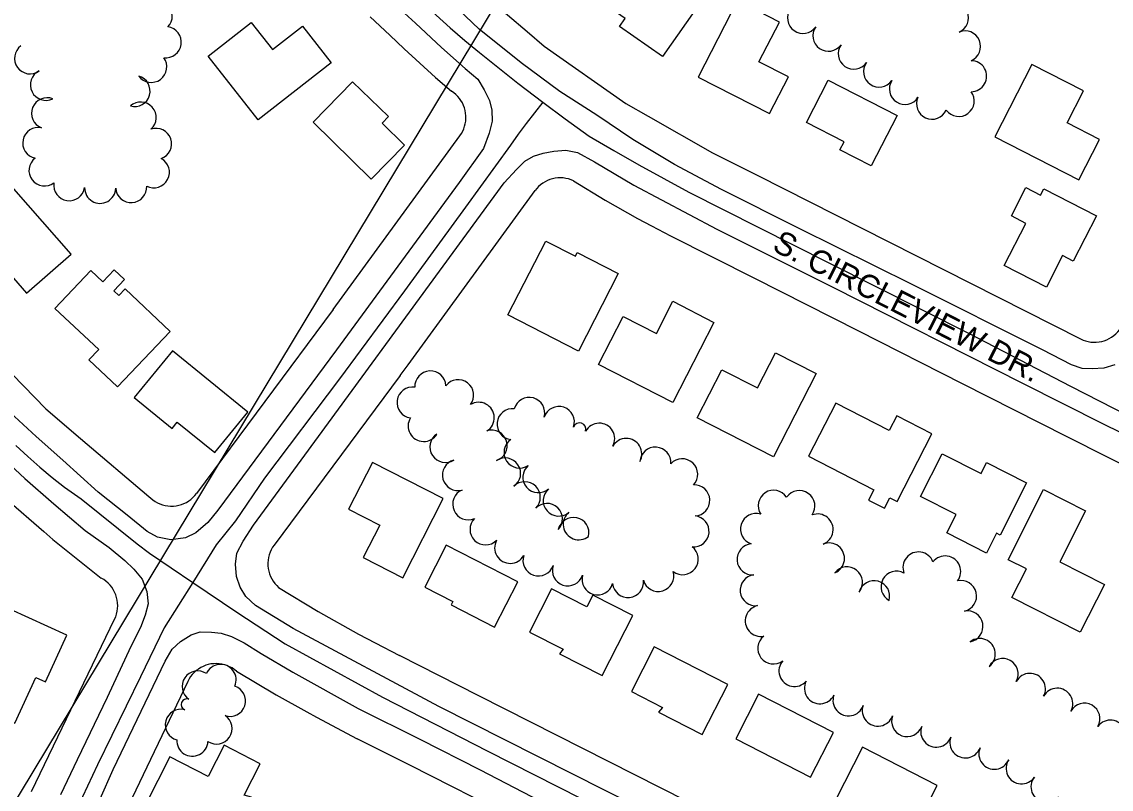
# Model space of a CAD drawing. Extents: x -25029 to 2274964, y -81170 to 687028.
# Drawn here: x -14520 to -13819, y -68554 to -68060 of the extents above; entities that cross this region are included whole.
import ezdxf

# ---------------------------------------------------------------- set-up
doc = ezdxf.new("R2010")
doc.units = 0
for name, color, linetype in [('81911BEA - RW_X_Fee_RW', 7, 'Continuous'), ('BLDG', 7, 'Continuous'), ('GE_X_CL_2000', 7, 'Continuous'), ('ROAD', 7, 'Continuous'), ('ROAD-NAME', 7, 'Continuous'), ('SC_Scratch18', 7, 'Continuous'), ('TREES', 7, 'Continuous')]:
    doc.layers.add(name, color=color, linetype=linetype)

msp = doc.modelspace()

# ---------------------------------------------------------------- linework, layer by layer
at = {"layer": '81911BEA - RW_X_Fee_RW'}
for p, q in [((-14319.96, -68244.76), (-14238.37, -68132.95)), ((-14271.67, -68280.33), (-14189.99, -68168.24)), ((-14319.96, -68244.76), (-14407.87, -68363.3)), ((-14276.85, -68287.37), (-14271.67, -68280.33)), ((-14276.85, -68287.37), (-14357.99, -68396.48)), ((-14514.05, -68555.16), (-14460.67, -68444.24)), ((-14413.45, -68484.25), (-14459.89, -68581.02))]:
    msp.add_line(p, q, dxfattribs=at)
for points in [[(-14233.03, -68033.29), (-14195.03, -68065.85), (-14184.21, -68075.12), (-14131.6, -68112.09), (-14117.15, -68120.29), (-14075.69, -68143.84)], [(-14274.21, -68076.92), (-14283.53, -68068.13), (-14296.03, -68056.33)], [(-14274.21, -68076.92), (-14264.19, -68086.2), (-14254.01, -68095.29), (-14243.67, -68104.22)], [(-14238.37, -68132.95), (-14237.38, -68131.54), (-14236.56, -68130.03), (-14235.86, -68128.46), (-14235.3, -68126.83), (-14234.89, -68125.16), (-14234.61, -68123.46), (-14234.49, -68121.74), (-14234.51, -68120.02), (-14234.68, -68118.31), (-14235, -68116.62), (-14235.46, -68114.96), (-14236.06, -68113.34), (-14236.79, -68111.79), (-14237.66, -68110.3), (-14238.65, -68108.89), (-14239.76, -68107.57), (-14240.97, -68106.36), (-14242.29, -68105.25), (-14243.67, -68104.22)], [(-14669.96, -68107.47), (-14643.56, -68146.16), (-14620.94, -68179.32), (-14594.92, -68211.03), (-14565.76, -68246.56), (-14541.12, -68271.7), (-14504.87, -68308.68), (-14482.54, -68327.76), (-14438.7, -68365.14)], [(-14075.69, -68143.84), (-14046.55, -68158.58), (-13979.63, -68192.45), (-13838.8, -68263.72)], [(-14165.18, -68161.88), (-14166.8, -68161.25), (-14168.45, -68160.71), (-14170.14, -68160.33), (-14171.85, -68160.09), (-14173.58, -68160), (-14175.31, -68160.05), (-14177.04, -68160.26), (-14178.73, -68160.62), (-14180.39, -68161.12), (-14182, -68161.76), (-14183.55, -68162.54), (-14185.03, -68163.45), (-14186.42, -68164.48), (-14187.72, -68165.63), (-14188.91, -68166.89), (-14189.99, -68168.24)], [(-14165.18, -68161.88), (-14144.76, -68174.37), (-14123.96, -68186.21), (-14114.93, -68190.97), (-14102.79, -68197.37)], [(-14102.79, -68197.37), (-14048.79, -68224.7), (-13981.87, -68258.56), (-13914.95, -68292.43), (-13848.02, -68326.3), (-13821.28, -68339.83)], [(-13838.8, -68263.72), (-13837.21, -68264.44), (-13835.57, -68265.02), (-13833.88, -68265.45), (-13832.16, -68265.73), (-13830.42, -68265.86), (-13828.67, -68265.84), (-13826.93, -68265.67), (-13825.22, -68265.35), (-13823.54, -68264.88), (-13821.91, -68264.26), (-13820.33, -68263.51), (-13818.83, -68262.62), (-13817.42, -68261.6), (-13816.09, -68260.46), (-13814.87, -68259.22), (-13813.77, -68257.87), (-13812.78, -68256.43), (-13811.93, -68254.9)], [(-14559.66, -68339.58), (-14530.5, -68366.76), (-14506.24, -68387.7), (-14500.32, -68392.82), (-14469.2, -68417.76)], [(-13821.28, -68339.83), (-13781.1, -68360.16), (-13777.11, -68362.18)], [(-14438.7, -68365.14), (-14437.4, -68366.33), (-14436.04, -68367.44), (-14434.58, -68368.42), (-14433.05, -68369.28), (-14431.45, -68370), (-14429.79, -68370.58), (-14428.08, -68371.01), (-14426.35, -68371.29), (-14424.6, -68371.41), (-14422.84, -68371.39), (-14421.09, -68371.21), (-14419.37, -68370.88), (-14417.68, -68370.4), (-14416.04, -68369.77), (-14414.46, -68369.01), (-14412.95, -68368.11), (-14411.52, -68367.08), (-14410.2, -68365.93), (-14408.97, -68364.67), (-14407.87, -68363.3)], [(-14357.99, -68396.48), (-14359.03, -68397.91), (-14359.89, -68399.46), (-14360.61, -68401.08), (-14361.19, -68402.76), (-14361.61, -68404.48), (-14361.88, -68406.23), (-14362, -68408), (-14361.96, -68409.78), (-14361.77, -68411.54), (-14361.42, -68413.28), (-14360.92, -68414.98), (-14360.27, -68416.63), (-14359.47, -68418.21), (-14358.55, -68419.72), (-14357.49, -68421.15), (-14356.31, -68422.47), (-14355.06, -68423.73)], [(-14460.67, -68444.24), (-14459.9, -68442.61), (-14459.35, -68440.89), (-14458.95, -68439.13), (-14458.71, -68437.34), (-14458.63, -68435.53), (-14458.71, -68433.73), (-14458.95, -68431.94), (-14459.36, -68430.18), (-14459.92, -68428.46), (-14460.63, -68426.8), (-14461.48, -68425.21), (-14462.48, -68423.7), (-14463.61, -68422.29), (-14464.86, -68420.99), (-14466.22, -68419.8), (-14467.68, -68418.74), (-14469.2, -68417.76)], [(-14355.06, -68423.73), (-14329.61, -68439.2), (-14303.67, -68453.84), (-14292.87, -68459.51), (-14277.3, -68467.69)], [(-13970.32, -68623.04), (-14025.31, -68595.21), (-14092.23, -68561.35), (-14159.15, -68527.48), (-14226.07, -68493.61), (-14277.3, -68467.69)], [(-14382.16, -68477.67), (-14383.59, -68476.63), (-14385.06, -68475.66), (-14386.6, -68474.83), (-14388.22, -68474.13), (-14389.89, -68473.58), (-14391.6, -68473.18), (-14393.34, -68472.92), (-14395.1, -68472.82), (-14396.85, -68472.87), (-14398.6, -68473.08), (-14400.32, -68473.44), (-14402.01, -68473.94), (-14403.64, -68474.6), (-14405.21, -68475.39), (-14406.71, -68476.31), (-14408.11, -68477.37), (-14409.43, -68478.54), (-14410.63, -68479.82), (-14411.72, -68481.2), (-14412.68, -68482.68), (-14413.45, -68484.25)], [(-14382.16, -68477.67), (-14356.63, -68492.89), (-14336.84, -68503.99), (-14330.72, -68507.43), (-14304.4, -68521.22)], [(-13997.41, -68676.58), (-14069.49, -68640.1), (-14136.41, -68606.24), (-14203.33, -68572.37), (-14270.25, -68538.5), (-14304.4, -68521.22)]]:
    msp.add_lwpolyline(points, dxfattribs=at)
at = {"layer": 'BLDG'}
for points in [[(-14073.36, -68032.46), (-14108.01, -68081.83), (-14135.58, -68062.48), (-14132.07, -68057.49), (-14147.28, -68046.81), (-14116.14, -68002.44)], [(-14038.96, -68118.65), (-14026.82, -68094.99), (-14045.83, -68085.24), (-14032.71, -68059.67), (-14059.66, -68045.84), (-14084.92, -68095.08)], [(-14372.64, -68059.99), (-14358.99, -68077.41), (-14339.69, -68062.29), (-14321.21, -68085.87), (-14368.25, -68122.72), (-14400.37, -68081.72)], [(-13839.9, -68161.3), (-13826.54, -68135.25), (-13847.51, -68124.5), (-13837.01, -68104.03), (-13870.11, -68087.05), (-13893.97, -68133.56)], [(-14001.3, -68097.17), (-13956.97, -68119.91), (-13973.57, -68152.25), (-13993.71, -68141.92), (-13991.09, -68136.82), (-14015.28, -68124.42)], [(-14295.41, -68160.78), (-14274.04, -68138.86), (-14288.48, -68124.78), (-14284.4, -68120.59), (-14307.42, -68098.14), (-14332.87, -68124.24)], [(-14548.58, -68187.19), (-14533.02, -68205.07), (-14538.6, -68209.92), (-14517.45, -68234.22), (-14488.7, -68209.19), (-14525.42, -68167.02)], [(-13864.53, -68171.14), (-13862.45, -68167.08), (-13828.62, -68184.44), (-13843.6, -68213.64), (-13850.45, -68210.12), (-13860.83, -68230.34), (-13887.93, -68216.44), (-13874.03, -68189.34), (-13883.35, -68184.56), (-13873.98, -68166.3)], [(-14164.03, -68210.49), (-14162.85, -68208.19), (-14136.54, -68221.69), (-14162.11, -68271.54), (-14207.42, -68248.3), (-14183.02, -68200.75)], [(-14475.98, -68219.69), (-14468.27, -68226.95), (-14461.02, -68219.26), (-14454.32, -68225.57), (-14461.1, -68232.77), (-14457.88, -68235.8), (-14453.9, -68231.58), (-14424.95, -68258.87), (-14458.73, -68294.69), (-14477.16, -68277.31), (-14470.89, -68270.65), (-14499.02, -68244.13)], [(-14074.81, -68253.08), (-14101.31, -68304.76), (-14149.17, -68280.2), (-14133.3, -68249.26), (-14111.91, -68260.23), (-14101.28, -68239.5)], [(-14448.05, -68301.56), (-14423.68, -68321.42), (-14420.28, -68317.25), (-14396.1, -68336.95), (-14374.89, -68310.93), (-14423.44, -68271.36)], [(-14009.11, -68286.09), (-14036.55, -68339.6), (-14085.54, -68314.47), (-14069.67, -68283.54), (-14046.87, -68295.23), (-14035.29, -68272.66)], [(-14013.89, -68339.35), (-13971.99, -68360.85), (-13975.39, -68367.48), (-13965.04, -68372.79), (-13961.57, -68366.03), (-13956.82, -68368.46), (-13934.49, -68324.93), (-13957.16, -68313.3), (-13962.01, -68322.76), (-13996.34, -68305.15)], [(-13927.93, -68337.7), (-13902.88, -68350.39), (-13899.31, -68343.33), (-13873.54, -68356.38), (-13890.6, -68390.04), (-13892.84, -68388.91), (-13899.31, -68401.69), (-13924.95, -68388.7), (-13918.93, -68376.83), (-13941.86, -68365.21)], [(-14294.63, -68343.27), (-14310.02, -68373.35), (-14289.98, -68383.6), (-14300.7, -68404.54), (-14275.13, -68417.62), (-14249.03, -68366.6)], [(-13835.54, -68374.48), (-13852.2, -68407.37), (-13823.49, -68421.91), (-13839.05, -68452.61), (-13883.08, -68430.3), (-13873.72, -68411.83), (-13885.43, -68405.9), (-13862.57, -68360.79)], [(-14260.93, -68423.53), (-14242.84, -68432.79), (-14243.96, -68434.98), (-14216, -68449.29), (-14201.05, -68420.08), (-14247.11, -68396.51)], [(-14193.59, -68452.49), (-14171.84, -68463.62), (-14174.18, -68466.59), (-14146.86, -68480.57), (-14127.1, -68441.94), (-14152.84, -68428.78), (-14156.7, -68436.33), (-14179.39, -68424.73)], [(-14528.01, -68437.74), (-14530.49, -68443.15), (-14539.06, -68439.21), (-14544.74, -68451.53), (-14537.16, -68455.02), (-14556.31, -68496.61), (-14524.78, -68511.12), (-14511.28, -68481.79), (-14505.23, -68484.57), (-14491.42, -68454.59)], [(-14127.99, -68490.87), (-14107.95, -68501.12), (-14110.53, -68504.18), (-14082.36, -68518.59), (-14065.88, -68486.38), (-14113.29, -68462.13)], [(-14060.84, -68521.34), (-14012.67, -68545.98), (-13997.93, -68517.17), (-14046.1, -68492.53)], [(-14440.59, -68563.39), (-14388.58, -68589.99), (-14372.6, -68558.76), (-14377.16, -68557.48), (-14366.86, -68537.34), (-14390.15, -68525.42), (-14400.42, -68545.49), (-14425, -68532.91)], [(-13996.67, -68560.73), (-13970.25, -68574.24), (-13967.05, -68567.99), (-13945.24, -68579.14), (-13931.05, -68551.4), (-13979.27, -68526.73)]]:
    msp.add_lwpolyline(points, close=True, dxfattribs=at)
at = {"layer": 'GE_X_CL_2000'}
for points in [[(-14300.26, -67977.87), (-14300.23, -67979.13), (-14299.89, -67983.09), (-14299.35, -67987.03), (-14298.59, -67990.94), (-14297.62, -67994.8), (-14296.45, -67998.6), (-14295.07, -68002.33), (-14291.8, -68010.02), (-14289.89, -68013.96), (-14287.79, -68017.79), (-14285.5, -68021.52), (-14283.03, -68025.13), (-14280.38, -68028.61), (-14277.56, -68031.96), (-14274.58, -68035.16), (-14262.65, -68046.81), (-14253.68, -68055.23), (-14244.54, -68063.47), (-14235.24, -68071.51), (-14225.77, -68079.36), (-14216.13, -68087.02), (-14200.97, -68099.03), (-14184.95, -68111.31)], [(-14184.95, -68111.31), (-14190.41, -68118.04), (-14195.69, -68124.91), (-14200.79, -68131.91), (-14205.7, -68139.05), (-14234.83, -68178.87), (-14274.05, -68232.72), (-14315.92, -68289.52), (-14364.08, -68353.44), (-14382.83, -68380.89), (-14395.33, -68396.44), (-14410.37, -68420.5)], [(-14184.95, -68111.31), (-14170.63, -68122), (-14155.13, -68133.21), (-14139.25, -68142.49), (-14123.27, -68151.58), (-14107.19, -68160.49), (-14091.01, -68169.22), (-14000.79, -68214.74), (-13910.56, -68260.27), (-13845.35, -68294.15), (-13808.03, -68313.2)], [(-14524.24, -68332.38), (-14516.59, -68339.39), (-14508.78, -68346.23), (-14500.82, -68352.89), (-14492.83, -68359.3), (-14482.07, -68366.7), (-14446.16, -68395.71), (-14438.12, -68401.72), (-14410.37, -68420.5)], [(-14410.37, -68420.5), (-14428.71, -68449.84), (-14443.97, -68481.32), (-14471.76, -68538.06), (-14487.67, -68572.4), (-14497.44, -68596), (-14500.78, -68606.88), (-14504.44, -68623.83), (-14505.75, -68638.04), (-14507.1, -68658.73), (-14506.68, -68693.69), (-14506.1, -68764.92), (-14504.61, -68840.64), (-14503.24, -68912.91), (-14502.89, -68951.28)], [(-14410.37, -68420.5), (-14382.06, -68439.65), (-14350.78, -68460.06), (-14288.13, -68494.44), (-14220.39, -68529.32), (-14070.18, -68605.33), (-14024.48, -68627.96), (-13988.08, -68646.1), (-13971.18, -68654.93), (-13957.72, -68664.33), (-13944.29, -68676.75), (-13931.21, -68692.5), (-13920.32, -68709.74), (-13913.56, -68725.46), (-13907.69, -68744.98), (-13905.18, -68763.39), (-13905.18, -68773.86)]]:
    msp.add_lwpolyline(points, dxfattribs=at)
at = {"layer": 'ROAD'}
for points in [[(-14283.37, -68045.25), (-14266.89, -68060.39), (-14250.27, -68076.1), (-14234.9, -68089.55), (-14226.9, -68096.46), (-14222.65, -68103.28), (-14219.34, -68110.23), (-14217.75, -68116.41), (-14217.56, -68123.57), (-14219.62, -68131.18), (-14223.25, -68141.15), (-14238.87, -68162.9), (-14317.75, -68270.84), (-14394.21, -68374), (-14400.68, -68382.02), (-14408.36, -68388.63), (-14414.94, -68391.94), (-14424.51, -68393.02), (-14433, -68391.37), (-14439.64, -68387.68), (-14452.55, -68377.32), (-14471.21, -68362.35), (-14493.92, -68341.72), (-14511.06, -68326.64), (-14527.83, -68311.07)], [(-13947.23, -68228.69), (-14019.89, -68192.64), (-14069.9, -68167.53), (-14100.24, -68151.49), (-14127.11, -68135.25), (-14150.31, -68119.73), (-14173.95, -68104.5), (-14198.89, -68085.84), (-14226.06, -68064.17), (-14243.81, -68047.27)], [(-14123.66, -68565.22), (-14251.89, -68500.46), (-14345.69, -68450.25), (-14369.92, -68435.37), (-14376.07, -68429.58), (-14379.76, -68423.5), (-14382.2, -68416.64), (-14382.88, -68408.89), (-14382.07, -68401.76), (-14377.9, -68393.9), (-14371.16, -68383.72), (-14338.14, -68338.6), (-14242.76, -68208.13), (-14209.82, -68163.22), (-14202.03, -68154.59), (-14196.55, -68149.22), (-14190.91, -68146.1), (-14184.79, -68144.15), (-14177.89, -68142.79), (-14170.07, -68142.26), (-14162.73, -68143.66), (-14151.74, -68149.77), (-14126.43, -68164.68), (-14072.89, -68193.12), (-13998.23, -68230.38), (-13876.29, -68292.17), (-13824.21, -68318.41), (-13802.35, -68329.11)], [(-13816.74, -68280.34), (-13823.94, -68282.49), (-13831.4, -68283.03), (-13837.83, -68282.74), (-13844.64, -68280.41), (-13863.28, -68270.86), (-13947.23, -68228.69)], [(-14534.33, -68338.75), (-14518.35, -68353.58), (-14499.79, -68369.92), (-14479.6, -68387.09), (-14464.17, -68398.16), (-14454.1, -68406.35), (-14448.31, -68412.12), (-14442.89, -68418.39), (-14439.9, -68426.49), (-14439.14, -68434.31), (-14440.91, -68441.72), (-14444.06, -68449.67), (-14450.13, -68461.88), (-14465.36, -68494.7), (-14484.82, -68534.87), (-14495.39, -68557.25)], [(-14478.4, -68578.76), (-14461.47, -68541.06), (-14428.09, -68471.29), (-14423.64, -68463.45), (-14418.17, -68458.52), (-14411.28, -68454.34), (-14405.6, -68452.45), (-14398.3, -68452.48), (-14392.1, -68453.2), (-14385.35, -68455.31), (-14377.21, -68459.48), (-14366.38, -68466.39), (-14345.85, -68478.44), (-14303.82, -68501.69), (-14264.17, -68521.5), (-14225.31, -68541.28), (-14186.82, -68561.27)]]:
    msp.add_lwpolyline(points, dxfattribs=at)
at = {"layer": 'SC_Scratch18'}
msp.add_line((-12949.9, -65949.35), (-15781.15, -70645.51), dxfattribs=at)
at = {"layer": 'TREES'}
for centre, radius, start, end in [((-14433.53, -68055.83), 10, 315.66789, 135.66789), ((-13920.89, -68056.87), 10, 292.67096, 112.67096), ((-14017.5, -68056.96), 10, 144.75873, 324.75873), ((-14427.68, -68072.73), 10, 262.48789, 82.48789), ((-14001.17, -68068.5), 10, 144.75873, 324.75873), ((-13913.18, -68075.32), 10, 292.67096, 112.67096), ((-14515.1, -68083.06), 10, 126.04958, 306.04958), ((-13984.84, -68080.04), 10, 144.75873, 324.75873), ((-14437.06, -68088.55), 10, 216.20245, 36.20245), ((-13968.5, -68091.58), 10, 144.75873, 324.75873), ((-13909.26, -68094.55), 10, 270.3787, 90.3787), ((-14504.83, -68100.13), 10, 115.99933, 295.99933), ((-14447.82, -68104.09), 10, 254.40196, 74.40196), ((-13951.9, -68102.72), 10, 147.50336, 327.50336), ((-13917.24, -68110.49), 10, 216.44316, 36.44316), ((-14504.12, -68118.42), 10, 68.46304, 248.46304), ((-14443.87, -68121.2), 10, 311.5795, 131.5795), ((-13934.38, -68112.26), 10, 155.36537, 335.36537), ((-14509.81, -68137.52), 10, 78.32709, 258.32709), ((-14433.96, -68138.13), 10, 289.08668, 109.08668), ((-14505.78, -68155.26), 10, 127.29168, 307.29168), ((-14435.35, -68156.43), 10, 242.25742, 62.25742), ((-14489.84, -68164.76), 10, 171.1688, 351.1688), ((-14469.96, -68166.45), 10, 179.088, 359.088), ((-14449.98, -68165.95), 10, 183.79974, 3.79974), ((-14257.4, -68294.35), 10, 2.78204, 182.78204), ((-14239.49, -68299.97), 10, 322.37321, 142.37321), ((-14268.82, -68304.73), 10, 81.76771, 261.76771), ((-14226.25, -68314.54), 10, 302.16799, 122.16799), ((-14193.76, -68311.36), 10, 344.45564, 164.45564), ((-14174.66, -68317.26), 10, 341.18853, 161.18853), ((-14261.7, -68319.8), 10, 148.85053, 328.85053), ((-14204.46, -68318.62), 10, 83.90624, 263.90624), ((-14161.31, -68321.81), 4.1, 341.18853, 161.18853), ((-14148.7, -68328.02), 10, 330.72639, 150.72639), ((-14247.69, -68333.36), 10, 122.98397, 302.98397), ((-14217.9, -68332.54), 10, 287.60978, 107.60978), ((-14199.96, -68336.87), 10, 123.80674, 303.80674), ((-14131.26, -68337.8), 10, 330.72639, 150.72639), ((-14112.56, -68343.4), 10, 355.93857, 175.93857), ((-14239.62, -68351.4), 10, 105.25978, 285.25978), ((-14209.27, -68350.35), 10, 304.08326, 124.08326), ((-14095.27, -68350.93), 10, 317.02077, 137.02077), ((-14187.84, -68352.74), 10, 130.92518, 310.92518), ((-14196.6, -68365.7), 10, 314.99452, 134.99452), ((-14232.97, -68370.2), 10, 113.66468, 293.66468), ((-14174.73, -68367.84), 10, 130.98251, 310.98251), ((-14087.47, -68367.73), 10, 272.75294, 92.75294), ((-14036.37, -68371.16), 10, 33.39193, 213.39193), ((-14019.82, -68371.39), 10, 325.03041, 145.03041), ((-14182.29, -68379.67), 10, 316.39465, 136.39465), ((-14161.84, -68383.13), 10, 129.28059, 309.28059), ((-14087.96, -68387.67), 10, 264.45283, 84.45283), ((-14047.74, -68386.2), 10, 72.41869, 252.41869), ((-14008.1, -68386.48), 10, 290.66699, 110.66699), ((-14221.85, -68386.39), 10, 135.33729, 315.33729), ((-14165.28, -68388.72), 10, 347.57189, 167.57189), ((-14205.99, -68398.28), 10, 150.92354, 330.92354), ((-14094.97, -68405.59), 10, 232.82348, 52.82348), ((-14049.97, -68405.7), 10, 94.5195, 274.5195), ((-14000.79, -68405.09), 10, 292.18752, 112.18752), ((-14187.78, -68406.35), 10, 161.27895, 341.27895), ((-13943.17, -68410.93), 10, 21.02313, 201.02313), ((-13925.92, -68413.46), 10, 322.30472, 142.30472), ((-14168.84, -68412.77), 10, 161.27895, 341.27895), ((-13989.17, -68420.55), 10, 321.66411, 141.66411), ((-14149.73, -68418.64), 10, 164.55104, 344.55104), ((-14130.15, -68420.24), 10, 186.09987, 6.09987), ((-14110.61, -68416.37), 10, 196.32123, 16.32123), ((-14047.94, -68425.59), 10, 97.12046, 277.12046), ((-13971.69, -68429.42), 10, 344.53516, 164.53516), ((-13957.28, -68423.3), 10, 61.47069, 241.47069), ((-13915.76, -68429.32), 10, 282.99853, 102.99853), ((-14044.69, -68445.31), 10, 101.63731, 281.63731), ((-13911.65, -68448.89), 10, 280.73859, 100.73859), ((-14036.59, -68463.05), 10, 127.41436, 307.41436), ((-13903.73, -68466.67), 10, 307.22778, 127.22778), ((-14392.41, -68483.3), 10, 336.30617, 156.30617), ((-14023.01, -68477.59), 10, 138.69089, 318.69089), ((-13888.94, -68479.48), 10, 331.01974, 151.01974), ((-14407.2, -68487.54), 10, 55.6761, 235.6761), ((-13871.4, -68489.1), 10, 331.50791, 151.50791), ((-14386.38, -68496.82), 10, 251.77818, 71.77818), ((-14006.57, -68488.7), 10, 153.22005, 333.22005), ((-13853.82, -68498.64), 10, 331.50791, 151.50791), ((-14414.18, -68499.18), 3.63, 68.41725, 248.41725), ((-13988.2, -68496.51), 10, 160.66901, 340.66901), ((-14418.01, -68512.23), 10, 75.50995, 255.50995), ((-13969.33, -68503.13), 10, 160.66901, 340.66901), ((-13836.33, -68508.33), 10, 330.5109, 150.5109), ((-14395.02, -68514.66), 10, 236.49418, 56.49418), ((-13950.49, -68509.84), 10, 160.16099, 340.16099), ((-13819.61, -68519.23), 10, 323.28431, 143.28431), ((-13931.7, -68516.68), 10, 159.79874, 339.79874), ((-14410.53, -68522.46), 10, 176.89974, 356.89974), ((-13912.93, -68523.59), 10, 159.79874, 339.79874), ((-13894.31, -68530.88), 10, 157.43477, 337.43477), ((-13876.78, -68540.3), 10, 146.06963, 326.06963), ((-13860.75, -68552.23), 10, 140.61147, 320.61147)]:
    msp.add_arc(centre, radius, start, end, dxfattribs=at)

# ---------------------------------------------------------------- texts
at = {"layer": 'ROAD-NAME'}
msp.add_text('S. CIRCLEVIEW DR.', height=15, rotation=333.09848, dxfattribs=at).set_placement((-14038.09, -68206.39))

doc.saveas('drawing.dxf')
